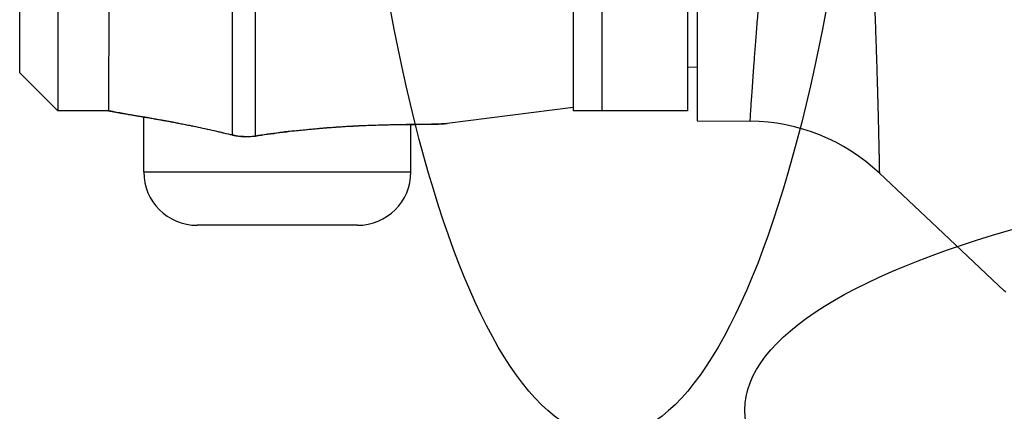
# Model space of a CAD drawing. Header units: millimetres. Extents: x 0 to 4378, y 0 to 2397.
# Tile 478 of 656: x 1410 to 1462, y 1814 to 1835. Entities that reach past the tile are written whole.
import ezdxf

# ---------------------------------------------------------------- set-up
doc = ezdxf.new("R2010")
doc.units = ezdxf.units.MM
doc.header["$LTSCALE"] = 0.2
doc.layers.add('13_After Rev.Num.', color=6, linetype='Continuous')

# ---------------------------------------------------------------- blocks, each defined once
blk = doc.blocks.new('Blk$A17R2-5W24F')
for p, q in [((-199.9, 1408.2), (-199.9, 1330.2)), ((-172.9, 1408.2), (-172.9, 1330.2)), ((-171.4, 1408.2), (-171.4, 1330.2)), ((-166.9, 1408.2), (-166.9, 1330.2)), ((-166.4, 1408.645), (-166.4, 1329.683)), ((-201.9, 1332.2), (-201.9, 1406.2)), ((-166.4, 1332.487), (-166.9, 1332.479)), ((-201.9, 1332.2), (-199.9, 1330.2)), ((-172.9, 1330.383), (-179.506, 1329.542)), ((-197.24, 1330.2), (-199.9, 1330.2)), ((-195.4, 1327), (-195.4, 1329.874)), ((-166.9, 1330.2), (-172.9, 1330.2)), ((-181.4, 1327), (-181.4, 1329.481)), ((-166.4, 1329.683), (-163.619, 1329.658)), ((-188.272, 1329.046), (-188.274, 1329.061)), ((-195.4, 1327), (-181.4, 1327)), ((-153.8, 1324.064), (-156.849, 1326.936)), ((-184.2, 1324.2), (-192.6, 1324.2)), ((-153.8, 1324.067), (-153.8, 1324.064)), ((-153.8, 1324.067), (-150.3, 1320.768))]:
    blk.add_line(p, q)
for centre, radius, start, end in [((-163.707, 1319.659), 10, 46.7002, 89.5), ((-192.6, 1327), 2.8, 180, 270), ((-184.2, 1327), 2.8, 270, 0)]:
    blk.add_arc(centre, radius, start, end)
for centre, major_axis, ratio, start_param, end_param in [((-196.965, 1331.169), (-0.218, -0.976), 0.94947, 6.224959, 6.283183), ((-190.495, 1329.889), (-0.241, -0.97), 0.226232, 6.115727, 6.283184), ((-189.693, 1329.853), (0.153, -0.988), 0.141972, 6.109132, 6.283185), ((-187.617, 1328.577), (5.119, 0.597), 0.108712, 1.54771, 1.686722), ((-150.306, 1320.762), (0.685, -0.645), 0.008693, 1.464682, 1.570872)]:
    blk.add_ellipse(centre, major_axis=major_axis, ratio=ratio, start_param=start_param, end_param=end_param)
for points, knots in [([(-152.255, 1410.19), (-152.255, 1410.19), (-152.168, 1410.102), (-151.823, 1409.757), (-151.566, 1409.501), (-151.007, 1408.942), (-150.749, 1408.683), (-150.073, 1408.008), (-149.632, 1407.567), (-148.859, 1406.793), (-148.562, 1406.497), (-146.042, 1403.977), (-143.013, 1400.948), (-138.409, 1396.344), (-137.449, 1395.384), (-135.963, 1393.898), (-135.449, 1393.384), (-133.813, 1391.748), (-132.672, 1390.607), (-130.919, 1388.854), (-130.319, 1388.254), (-128.4, 1386.335), (-127.067, 1385.002), (-125.371, 1383.307), (-125.025, 1382.96), (-124.319, 1382.254), (-123.961, 1381.896), (-123.24, 1381.175), (-122.878, 1380.813), (-121.659, 1379.594), (-120.799, 1378.734), (-119.043, 1376.979), (-118.147, 1376.082), (-116.937, 1374.873), (-116.626, 1374.561), (-115.729, 1373.664), (-115.143, 1373.079), (-114.064, 1372), (-113.573, 1371.509), (-112.988, 1370.924), (-112.895, 1370.83), (-112.724, 1370.66), (-112.649, 1370.585), (-112.483, 1370.418), (-112.394, 1370.33), (-112.252, 1370.188), (-112.201, 1370.137), (-112.096, 1370.032), (-112.046, 1369.982), (-111.864, 1369.8), (-111.742, 1369.678), (-111.442, 1369.378), (-111.319, 1369.255), (-111.087, 1369.023), (-110.943, 1368.878), (-110.612, 1368.548), (-110.476, 1368.411), (-110.274, 1368.21), (-110.224, 1368.16), (-110.135, 1368.071), (-110.027, 1367.963), (-109.746, 1367.682), (-109.592, 1367.527), (-109.306, 1367.242), (-109.186, 1367.123), (-108.984, 1366.92), (-108.907, 1366.843), (-108.705, 1366.641), (-108.583, 1366.519), (-106.77, 1364.706), (-105.092, 1363.027), (-102.635, 1360.571), (-101.854, 1359.79), (-100.327, 1358.263), (-99.581, 1357.517), (-98.479, 1356.415), (-98.12, 1356.057), (-97.062, 1354.998), (-96.364, 1354.3), (-94.346, 1352.283), (-93.037, 1350.973), (-90.563, 1348.5), (-89.391, 1347.327), (-88.113, 1346.049), (-87.978, 1345.915), (-87.71, 1345.647), (-87.577, 1345.514), (-87.313, 1345.249), (-87.188, 1345.125), (-85.952, 1343.889), (-84.779, 1342.715), (-83.493, 1341.43), (-83.274, 1341.211), (-82.957, 1340.893), (-82.857, 1340.794), (-82.593, 1340.53), (-82.428, 1340.364), (-82.144, 1340.081), (-82.026, 1339.963), (-81.803, 1339.74), (-81.698, 1339.635), (-81.441, 1339.377), (-81.287, 1339.224), (-80.936, 1338.873), (-80.739, 1338.675), (-80.353, 1338.289), (-80.164, 1338.101), (-79.814, 1337.751), (-79.653, 1337.59), (-79.347, 1337.284), (-79.202, 1337.139), (-78.87, 1336.807), (-78.685, 1336.621), (-78.187, 1336.124), (-77.877, 1335.813), (-77.289, 1335.226), (-77.013, 1334.949), (-76.223, 1334.16), (-75.726, 1333.663), (-74.837, 1332.774), (-74.44, 1332.377), (-73.733, 1331.67), (-73.419, 1331.355), (-72.86, 1330.797), (-72.612, 1330.549), (-72.173, 1330.11), (-71.979, 1329.916), (-71.636, 1329.573), (-71.485, 1329.422), (-70.842, 1328.779), (-70.458, 1328.395), (-70.166, 1328.103), (-70.136, 1328.073), (-70.008, 1327.945), (-69.933, 1327.87), (-69.858, 1327.795), (-69.84, 1327.777), (-69.815, 1327.751), (-69.809, 1327.746), (-69.809, 1327.746)], [-65.722169, -65.722169, -65.722169, -65.722169, -62.031487, -62.031487, -58.338756, -58.338756, -55.879853, -55.879853, -52.598147, -52.598147, -50.727335, -50.727335, -37.463141, -37.463141, -34.099083, -34.099083, -32.353511, -32.353511, -28.594411, -28.594411, -26.668972, -26.668972, -22.482567, -22.482567, -21.407846, -21.407846, -20.305538, -20.305538, -19.195523, -19.195523, -16.579733, -16.579733, -13.871633, -13.871633, -12.933021, -12.933021, -11.170861, -11.170861, -9.691103, -9.691103, -9.409822, -9.409822, -9.177731, -9.177731, -8.904003, -8.904003, -8.749378, -8.749378, -8.584793, -8.584793, -8.151236, -8.151236, -7.849406, -7.849406, -7.58232, -7.58232, -7.395073, -7.395073, -7.305232, -7.305232, -7.25344, -7.25344, -7.185996, -7.185996, -7.134968, -7.134968, -7.10336, -7.10336, -7.05618, -7.05618, -6.401955, -6.401955, -6.095755, -6.095755, -5.801185, -5.801185, -5.658718, -5.658718, -5.379628, -5.379628, -4.847074, -4.847074, -4.358082, -4.358082, -4.300239, -4.300239, -4.242832, -4.242832, -4.18603, -4.18603, -3.687784, -3.687784, -3.583851, -3.583851, -3.53625, -3.53625, -3.454867, -3.454867, -3.396463, -3.396463, -3.344487, -3.344487, -3.26809, -3.26809, -3.168336, -3.168336, -3.071553, -3.071553, -2.987712, -2.987712, -2.910471, -2.910471, -2.810406, -2.810406, -2.636803, -2.636803, -2.47522, -2.47522, -2.166968, -2.166968, -1.897063, -1.897063, -1.660768, -1.660768, -1.453936, -1.453936, -1.273271, -1.273271, -1.115084, -1.115084, -0.558531, -0.558531, -0.48901, -0.48901, -0.246248, -0.246248, -0.124709, -0.124709, 0, 0, 0, 0]), ([(-190.77, 1408.949), (-190.77, 1407.912), (-190.77, 1406.145), (-190.77, 1402.507), (-190.77, 1401.064), (-190.77, 1397.892), (-190.77, 1396.172), (-190.77, 1392.467), (-190.77, 1390.46), (-190.77, 1386.292), (-190.77, 1384.133), (-190.77, 1379.665), (-190.77, 1377.334), (-190.77, 1372.662), (-190.77, 1370.315), (-190.77, 1363.24), (-190.77, 1358.504), (-190.77, 1351.911), (-190.77, 1349.812), (-190.77, 1345.811), (-190.77, 1343.891), (-190.77, 1340.353), (-190.77, 1338.737), (-190.77, 1335.806), (-190.77, 1334.481), (-190.77, 1331.194), (-190.77, 1329.708), (-190.77, 1328.941)], [0.0000101, 0.0000101, 0.0000101, 0.0000101, 0.1205223, 0.1205223, 0.1837668, 0.1837668, 0.2470112, 0.2470112, 0.3102557, 0.3102557, 0.3735002, 0.3735002, 0.4367446, 0.4367446, 0.4999891, 0.4999891, 0.6264781, 0.6264781, 0.6897225, 0.6897225, 0.752967, 0.752967, 0.8162115, 0.8162115, 0.879456, 0.879456, 1, 1, 1, 1]), ([(-189.566, 1408.79), (-189.566, 1407.728), (-189.566, 1406.047), (-189.566, 1402.582), (-189.566, 1401.135), (-189.566, 1397.957), (-189.566, 1396.232), (-189.566, 1392.519), (-189.566, 1390.508), (-189.566, 1386.331), (-189.566, 1384.166), (-189.566, 1379.688), (-189.566, 1377.352), (-189.566, 1372.669), (-189.566, 1370.317), (-189.566, 1363.227), (-189.566, 1358.48), (-189.566, 1351.872), (-189.566, 1349.769), (-189.566, 1345.759), (-189.566, 1343.834), (-189.566, 1340.289), (-189.566, 1338.669), (-189.566, 1335.732), (-189.566, 1334.404), (-189.566, 1331.132), (-189.566, 1329.652), (-189.566, 1328.876)], [-0.9999997, -0.9999997, -0.9999997, -0.9999997, -0.8874103, -0.8874103, -0.8234994, -0.8234994, -0.7595886, -0.7595886, -0.6956777, -0.6956777, -0.6317668, -0.6317668, -0.5678559, -0.5678559, -0.503945, -0.503945, -0.3761233, -0.3761233, -0.3122124, -0.3122124, -0.2483015, -0.2483015, -0.1843906, -0.1843906, -0.1204797, -0.1204797, 0, 0, 0, 0]), ([(-197.241, 1408.2), (-197.241, 1408.2), (-197.24, 1408.115), (-197.23, 1407.805), (-197.225, 1407.607), (-197.221, 1406.824), (-197.235, 1406.057), (-197.244, 1404.045), (-197.218, 1402.802), (-197.211, 1400.772), (-197.212, 1400.169), (-197.223, 1398.127), (-197.244, 1396.57), (-197.237, 1393.846), (-197.228, 1392.763), (-197.204, 1388.308), (-197.241, 1384.635), (-197.239, 1380.151), (-197.239, 1379.546), (-197.239, 1377.731), (-197.24, 1376.51), (-197.24, 1374.17), (-197.24, 1373.054), (-197.24, 1371.619), (-197.24, 1371.305), (-197.241, 1370.592), (-197.241, 1370.193), (-197.242, 1366.987), (-197.226, 1364.183), (-197.223, 1358.975), (-197.237, 1356.575), (-197.242, 1352.19), (-197.221, 1350.203), (-197.212, 1347.369), (-197.212, 1346.453), (-197.221, 1343.832), (-197.242, 1342.214), (-197.239, 1339.953), (-197.233, 1339.217), (-197.205, 1335.851), (-197.241, 1333.767), (-197.239, 1332.006), (-197.239, 1331.701), (-197.239, 1331.052), (-197.239, 1330.755), (-197.241, 1330.45), (-197.242, 1330.371), (-197.242, 1330.258), (-197.241, 1330.223), (-197.24, 1330.208)], [-12.175401, -12.175401, -12.175401, -12.175401, -11.730734, -11.730734, -11.361808, -11.361808, -10.602116, -10.602116, -9.828923, -9.828923, -9.52606, -9.52606, -8.853377, -8.853377, -8.441314, -8.441314, -7.222484, -7.222484, -7.034016, -7.034016, -6.660525, -6.660525, -6.323716, -6.323716, -6.229416, -6.229416, -6.109948, -6.109948, -5.270194, -5.270194, -4.520306, -4.520306, -3.848466, -3.848466, -3.513318, -3.513318, -2.859642, -2.859642, -2.52028, -2.52028, -1.223581, -1.223581, -0.906786, -0.906786, -0.444209, -0.444209, -0.220273, -0.220273, -0.000063, -0.000063, -0.000063, -0.000063]), ([(-152.446, 1408.4), (-152.446, 1408.4), (-152.446, 1408.4), (-151.668, 1407.623), (-151.215, 1407.169), (-150.465, 1406.42), (-150.289, 1406.243), (-148.611, 1404.565), (-146.516, 1402.47), (-143.379, 1399.333), (-142.656, 1398.611), (-140.145, 1396.099), (-138.245, 1394.199), (-135.21, 1391.164), (-134.121, 1390.075), (-130.426, 1386.38), (-127.733, 1383.688), (-123.502, 1379.456), (-121.999, 1377.953), (-118.861, 1374.815), (-117.224, 1373.179), (-115.181, 1371.135), (-114.782, 1370.737), (-114.185, 1370.14), (-113.987, 1369.942), (-113.69, 1369.644), (-113.586, 1369.541), (-113.299, 1369.254), (-113.125, 1369.08), (-112.858, 1368.813), (-112.766, 1368.721), (-112.503, 1368.458), (-112.333, 1368.287), (-110.118, 1366.073), (-108.338, 1364.293), (-104.404, 1360.36), (-102.826, 1358.782), (-100.539, 1356.495), (-99.819, 1355.775), (-96.353, 1352.309), (-93.649, 1349.604), (-90.494, 1346.45), (-89.943, 1345.899), (-88.346, 1344.302), (-87.313, 1343.269), (-85.371, 1341.326), (-84.457, 1340.412), (-82.746, 1338.702), (-81.945, 1337.901), (-80.483, 1336.439), (-79.814, 1335.77), (-78.609, 1334.565), (-78.067, 1334.023), (-76.642, 1332.598), (-75.808, 1331.763), (-74.511, 1330.467), (-74.008, 1329.964), (-73.236, 1329.192), (-72.941, 1328.896), (-72.298, 1328.253), (-72.001, 1327.957), (-71.702, 1327.658), (-71.626, 1327.582), (-71.551, 1327.506), (-71.532, 1327.487), (-71.506, 1327.462), (-71.5, 1327.456), (-71.5, 1327.456)], [-18.405376, -18.405376, -18.405376, -18.405376, -17.174018, -17.174018, -16.364664, -16.364664, -16.133716, -16.133716, -14.283941, -14.283941, -13.757986, -13.757986, -12.511155, -12.511155, -11.8371, -11.8371, -10.260637, -10.260637, -9.40491, -9.40491, -8.48439, -8.48439, -8.259902, -8.259902, -8.1488, -8.1488, -8.092873, -8.092873, -8.006359, -8.006359, -7.960882, -7.960882, -7.87659, -7.87659, -6.866375, -6.866375, -6.187342, -6.187342, -5.873647, -5.873647, -4.670335, -4.670335, -4.41319, -4.41319, -3.917697, -3.917697, -3.458578, -3.458578, -3.03293, -3.03293, -2.653825, -2.653825, -2.321682, -2.321682, -1.740389, -1.740389, -1.304988, -1.304988, -0.979062, -0.979062, -0.489003, -0.489003, -0.244295, -0.244295, -0.122108, -0.122108, 0, 0, 0, 0]), ([(-163.619, 1329.658), (-163.619, 1329.658), (-163.619, 1329.672), (-163.615, 1329.726), (-163.613, 1329.767), (-163.606, 1329.874), (-163.602, 1329.941), (-163.592, 1330.101), (-163.586, 1330.194), (-163.577, 1330.322), (-163.576, 1330.346), (-163.571, 1330.418), (-163.568, 1330.469), (-163.556, 1330.644), (-163.547, 1330.778), (-163.527, 1331.068), (-163.517, 1331.224), (-163.493, 1331.564), (-163.48, 1331.75), (-163.455, 1332.103), (-163.443, 1332.267), (-163.43, 1332.444), (-163.429, 1332.451), (-163.428, 1332.464), (-163.428, 1332.47), (-163.409, 1332.723), (-163.39, 1332.983), (-163.348, 1333.533), (-163.325, 1333.825), (-163.277, 1334.441), (-163.251, 1334.768), (-163.203, 1335.366), (-163.181, 1335.633), (-163.156, 1335.928), (-163.155, 1335.948), (-163.124, 1336.326), (-163.092, 1336.697), (-163.031, 1337.422), (-163, 1337.773), (-162.936, 1338.515), (-162.901, 1338.906), (-162.847, 1339.508), (-162.829, 1339.71), (-162.8, 1340.029), (-162.79, 1340.142), (-162.771, 1340.35), (-162.762, 1340.443), (-162.706, 1341.052), (-162.656, 1341.585), (-162.552, 1342.682), (-162.498, 1343.246), (-162.385, 1344.399), (-162.327, 1344.989), (-162.248, 1345.77), (-162.23, 1345.948), (-162.21, 1346.15), (-162.208, 1346.174), (-162.143, 1346.809), (-162.079, 1347.436), (-161.971, 1348.478), (-161.928, 1348.884), (-161.827, 1349.843), (-161.768, 1350.399), (-161.677, 1351.247), (-161.646, 1351.532), (-161.599, 1351.962), (-161.584, 1352.106), (-161.56, 1352.323), (-161.546, 1352.449), (-161.532, 1352.576), (-161.524, 1352.649), (-161.522, 1352.668), (-161.468, 1353.162), (-161.414, 1353.649), (-161.304, 1354.634), (-161.248, 1355.133), (-161.174, 1355.789), (-161.157, 1355.939), (-161.083, 1356.595), (-161.024, 1357.11), (-160.954, 1357.721), (-160.944, 1357.809), (-160.899, 1358.203), (-160.863, 1358.513), (-160.809, 1358.982), (-160.791, 1359.139), (-160.763, 1359.375), (-160.754, 1359.454), (-160.74, 1359.573), (-160.731, 1359.65), (-160.722, 1359.727), (-160.718, 1359.767), (-160.718, 1359.767), (-160.699, 1359.932), (-160.681, 1360.082), (-160.648, 1360.363), (-160.633, 1360.494), (-160.616, 1360.639), (-160.613, 1360.663), (-160.597, 1360.803), (-160.584, 1360.909), (-160.572, 1361.01), (-160.571, 1361.017), (-160.565, 1361.066), (-160.561, 1361.108), (-160.55, 1361.192), (-160.545, 1361.235), (-160.535, 1361.32), (-160.53, 1361.362), (-160.52, 1361.443), (-160.516, 1361.48), (-160.511, 1361.517), (-160.51, 1361.521), (-160.508, 1361.542), (-160.506, 1361.557), (-160.503, 1361.578), (-160.502, 1361.585), (-160.501, 1361.594), (-160.501, 1361.597), (-160.5, 1361.601), (-160.5, 1361.602), (-160.5, 1361.604), (-160.5, 1361.604), (-160.499, 1361.605), (-160.499, 1361.606), (-160.489, 1361.684), (-160.476, 1361.77), (-160.448, 1361.951), (-160.433, 1362.043), (-160.406, 1362.208), (-160.394, 1362.278), (-160.368, 1362.433), (-160.353, 1362.519), (-160.323, 1362.69), (-160.308, 1362.773), (-160.278, 1362.939), (-160.263, 1363.022), (-160.245, 1363.121), (-160.242, 1363.134), (-160.231, 1363.198), (-160.222, 1363.249), (-160.207, 1363.327), (-160.202, 1363.353), (-160.195, 1363.393), (-160.193, 1363.406), (-160.188, 1363.433), (-160.185, 1363.448), (-160.161, 1363.577), (-160.14, 1363.691), (-160.099, 1363.914), (-160.079, 1364.024), (-160.041, 1364.242), (-160.022, 1364.35), (-160.001, 1364.475), (-159.997, 1364.497), (-159.975, 1364.629), (-159.958, 1364.734), (-159.925, 1364.946), (-159.909, 1365.051), (-159.886, 1365.206), (-159.878, 1365.262), (-159.87, 1365.318), (-159.87, 1365.32), (-159.842, 1365.526), (-159.817, 1365.723), (-159.774, 1366.115), (-159.756, 1366.31), (-159.726, 1366.698), (-159.714, 1366.891), (-159.704, 1367.121), (-159.702, 1367.16), (-159.701, 1367.2)], [0, 0, 0, 0, 0.028234, 0.028234, 0.056819, 0.056819, 0.085617, 0.085617, 0.114723, 0.114723, 0.121112, 0.121112, 0.133906, 0.133906, 0.163346, 0.163346, 0.192685, 0.192685, 0.223434, 0.223434, 0.248047, 0.248047, 0.249023, 0.249023, 0.25, 0.25, 0.28204, 0.28204, 0.314528, 0.314528, 0.347767, 0.347767, 0.373166, 0.373166, 0.375, 0.375, 0.408009, 0.408009, 0.4375, 0.4375, 0.46875, 0.46875, 0.484375, 0.484375, 0.493022, 0.493022, 0.5, 0.5, 0.538244, 0.538244, 0.576293, 0.576293, 0.614004, 0.614004, 0.625, 0.625, 0.626439, 0.626439, 0.663999, 0.663999, 0.6875, 0.6875, 0.71875, 0.71875, 0.734375, 0.734375, 0.742187, 0.742187, 0.746094, 0.749023, 0.749023, 0.75, 0.75, 0.777439, 0.777439, 0.804554, 0.804554, 0.8125, 0.8125, 0.839283, 0.839283, 0.84375, 0.84375, 0.859375, 0.859375, 0.867187, 0.867187, 0.871094, 0.871094, 0.873047, 0.874878, 0.874878, 0.875, 0.875, 0.879762, 0.879762, 0.884532, 0.884532, 0.885526, 0.885526, 0.8903, 0.8903, 0.890625, 0.890625, 0.892844, 0.892844, 0.895438, 0.895438, 0.898437, 0.898437, 0.901916, 0.901916, 0.902344, 0.902344, 0.904297, 0.904297, 0.905273, 0.905273, 0.905762, 0.905762, 0.906006, 0.906006, 0.906128, 0.906128, 0.90625, 0.90625, 0.912629, 0.912629, 0.918178, 0.918178, 0.921875, 0.921875, 0.926033, 0.926033, 0.929687, 0.929687, 0.933063, 0.933063, 0.933594, 0.933594, 0.935547, 0.935547, 0.936523, 0.936523, 0.937012, 0.937012, 0.9375, 0.9375, 0.942143, 0.942143, 0.946949, 0.946949, 0.952035, 0.952035, 0.953125, 0.953125, 0.958683, 0.958683, 0.964876, 0.964876, 0.968506, 0.968506, 0.96875, 0.96875, 0.978272, 0.978272, 0.987962, 0.987962, 0.997909, 0.997909, 1, 1, 1, 1]), ([(-159.701, 1367.2), (-159.695, 1367.057), (-159.688, 1366.91), (-159.67, 1366.617), (-159.659, 1366.471), (-159.634, 1366.174), (-159.619, 1366.023), (-159.587, 1365.716), (-159.569, 1365.56), (-159.547, 1365.376), (-159.544, 1365.35), (-159.54, 1365.318), (-159.539, 1365.311), (-159.526, 1365.21), (-159.512, 1365.105), (-159.484, 1364.893), (-159.469, 1364.786), (-159.443, 1364.605), (-159.432, 1364.533), (-159.406, 1364.351), (-159.388, 1364.237), (-159.353, 1364.005), (-159.335, 1363.887), (-159.297, 1363.646), (-159.278, 1363.523), (-159.257, 1363.39), (-159.256, 1363.385), (-159.24, 1363.281), (-159.225, 1363.188), (-159.196, 1363.002), (-159.182, 1362.909), (-159.154, 1362.727), (-159.141, 1362.638), (-159.114, 1362.459), (-159.101, 1362.371), (-159.084, 1362.251), (-159.079, 1362.217), (-159.058, 1362.07), (-159.044, 1361.967), (-159.025, 1361.833), (-159.02, 1361.794), (-159.007, 1361.696), (-159, 1361.639), (-158.99, 1361.561), (-158.987, 1361.536), (-158.982, 1361.5), (-158.981, 1361.489), (-158.979, 1361.472), (-158.978, 1361.464), (-158.977, 1361.455), (-158.976, 1361.45), (-158.976, 1361.445), (-158.975, 1361.435), (-158.973, 1361.418), (-158.968, 1361.371), (-158.964, 1361.339), (-158.957, 1361.267), (-158.953, 1361.229), (-158.947, 1361.178), (-158.947, 1361.171), (-158.942, 1361.126), (-158.938, 1361.084), (-158.931, 1361.017), (-158.928, 1360.994), (-158.923, 1360.94), (-158.92, 1360.91), (-158.911, 1360.822), (-158.905, 1360.763), (-158.895, 1360.667), (-158.892, 1360.634), (-158.887, 1360.584), (-158.885, 1360.567), (-158.882, 1360.541), (-158.881, 1360.527), (-158.88, 1360.514), (-158.879, 1360.505), (-158.878, 1360.499), (-158.862, 1360.337), (-158.846, 1360.179), (-158.819, 1359.904), (-158.807, 1359.786), (-158.791, 1359.63), (-158.788, 1359.592), (-158.718, 1358.889), (-158.654, 1358.232), (-158.534, 1356.975), (-158.478, 1356.373), (-158.366, 1355.152), (-158.31, 1354.534), (-158.206, 1353.342), (-158.157, 1352.767), (-158.109, 1352.191), (-158.108, 1352.183), (-158.067, 1351.688), (-158.028, 1351.214), (-157.952, 1350.25), (-157.914, 1349.762), (-157.842, 1348.818), (-157.808, 1348.361), (-157.743, 1347.451), (-157.711, 1347), (-157.651, 1346.117), (-157.622, 1345.686), (-157.584, 1345.109), (-157.575, 1344.954), (-157.54, 1344.405), (-157.516, 1344.018), (-157.47, 1343.257), (-157.448, 1342.882), (-157.403, 1342.091), (-157.38, 1341.679), (-157.337, 1340.881), (-157.317, 1340.496), (-157.28, 1339.779), (-157.264, 1339.445), (-157.248, 1339.114), (-157.248, 1339.109), (-157.227, 1338.68), (-157.208, 1338.268), (-157.172, 1337.457), (-157.154, 1337.058), (-157.134, 1336.569), (-157.13, 1336.468), (-157.11, 1335.977), (-157.095, 1335.598), (-157.066, 1334.839), (-157.052, 1334.461), (-157.038, 1334.077), (-157.038, 1334.057), (-157.036, 1334.013), (-157.035, 1333.989), (-157.027, 1333.739), (-157.019, 1333.513), (-157.007, 1333.159), (-157.003, 1333.03), (-156.991, 1332.67), (-156.984, 1332.44), (-156.974, 1332.108), (-156.971, 1332.004), (-156.967, 1331.891), (-156.967, 1331.881), (-156.967, 1331.871), (-156.966, 1331.869), (-156.965, 1331.815), (-156.963, 1331.758), (-156.96, 1331.634), (-156.958, 1331.568), (-156.953, 1331.427), (-156.951, 1331.352), (-156.948, 1331.227), (-156.946, 1331.179), (-156.943, 1331.048), (-156.94, 1330.963), (-156.935, 1330.786), (-156.933, 1330.694), (-156.928, 1330.507), (-156.925, 1330.412), (-156.921, 1330.255), (-156.92, 1330.195), (-156.918, 1330.129), (-156.918, 1330.122), (-156.915, 1330.013), (-156.913, 1329.914), (-156.908, 1329.728), (-156.906, 1329.641), (-156.902, 1329.475), (-156.9, 1329.397), (-156.898, 1329.308), (-156.898, 1329.293), (-156.895, 1329.205), (-156.894, 1329.138), (-156.892, 1329.04), (-156.891, 1329.007), (-156.889, 1328.93), (-156.888, 1328.888), (-156.887, 1328.828), (-156.886, 1328.809), (-156.885, 1328.781), (-156.885, 1328.772), (-156.885, 1328.758), (-156.885, 1328.754), (-156.885, 1328.746), (-156.885, 1328.743), (-156.885, 1328.738), (-156.885, 1328.738), (-156.882, 1328.636), (-156.88, 1328.543), (-156.876, 1328.368), (-156.875, 1328.285), (-156.873, 1328.191), (-156.872, 1328.174), (-156.871, 1328.08), (-156.869, 1328.009), (-156.868, 1327.939), (-156.867, 1327.935), (-156.867, 1327.896), (-156.866, 1327.862), (-156.865, 1327.815), (-156.865, 1327.799), (-156.864, 1327.776), (-156.864, 1327.769), (-156.864, 1327.758), (-156.864, 1327.751), (-156.864, 1327.745), (-156.864, 1327.741), (-156.864, 1327.74), (-156.862, 1327.661), (-156.861, 1327.59), (-156.858, 1327.467), (-156.857, 1327.414), (-156.855, 1327.315), (-156.855, 1327.269), (-156.853, 1327.207), (-156.853, 1327.187), (-156.852, 1327.155), (-156.852, 1327.142), (-156.852, 1327.125), (-156.852, 1327.12), (-156.851, 1327.061), (-156.85, 1327.02), (-156.849, 1326.961), (-156.849, 1326.944), (-156.849, 1326.937), (-156.849, 1326.936), (-156.849, 1326.936)], [0, 0, 0, 0, 0.0077515, 0.0077515, 0.0151382, 0.0151382, 0.0224914, 0.0224914, 0.0298103, 0.0298103, 0.0310059, 0.0310059, 0.03125, 0.03125, 0.0375583, 0.0375583, 0.0433115, 0.0433115, 0.046875, 0.046875, 0.0521801, 0.0521801, 0.0572633, 0.0572633, 0.0622559, 0.0622559, 0.0625, 0.0625, 0.0656616, 0.0656616, 0.0690422, 0.0690422, 0.0725887, 0.0725887, 0.0764779, 0.0764779, 0.078125, 0.078125, 0.0835819, 0.0835819, 0.0859375, 0.0859375, 0.0898438, 0.0898438, 0.0917969, 0.0917969, 0.0927734, 0.0927734, 0.0932617, 0.0935059, 0.0935059, 0.09375, 0.09375, 0.0963252, 0.0963252, 0.0989531, 0.0989531, 0.1012001, 0.1012001, 0.1015625, 0.1015625, 0.1034275, 0.1034275, 0.1043487, 0.1043487, 0.1054688, 0.1054688, 0.1074219, 0.1074219, 0.1083984, 0.1083984, 0.1088867, 0.1088867, 0.1091309, 0.1092529, 0.1092529, 0.109375, 0.109375, 0.1171875, 0.1171875, 0.1230469, 0.1230469, 0.125, 0.125, 0.1573058, 0.1573058, 0.1875, 0.1875, 0.2192442, 0.2192442, 0.2495117, 0.2495117, 0.25, 0.25, 0.2720212, 0.2720212, 0.2955584, 0.2955584, 0.3185888, 0.3185888, 0.3423793, 0.3423793, 0.3661699, 0.3661699, 0.375, 0.375, 0.3978045, 0.3978045, 0.4210108, 0.4210108, 0.4480318, 0.4480318, 0.4748323, 0.4748323, 0.4995117, 0.4995117, 0.5, 0.5, 0.5273194, 0.5273194, 0.5552061, 0.5552061, 0.5625, 0.5625, 0.5910429, 0.5910429, 0.6213763, 0.6213763, 0.6230469, 0.6230469, 0.625, 0.625, 0.6448386, 0.6448386, 0.65625, 0.65625, 0.6769332, 0.6769332, 0.6865234, 0.6865234, 0.6873779, 0.6873779, 0.6875, 0.6875, 0.6962086, 0.6962086, 0.7049064, 0.7049064, 0.7135719, 0.7135719, 0.71875, 0.71875, 0.7272972, 0.7272972, 0.7358977, 0.7358977, 0.7443463, 0.7443463, 0.7495117, 0.7495117, 0.75, 0.75, 0.7596072, 0.7596072, 0.7693096, 0.7693096, 0.7791354, 0.7791354, 0.78125, 0.78125, 0.791267, 0.791267, 0.796875, 0.796875, 0.8046875, 0.8046875, 0.8085938, 0.8085938, 0.8105469, 0.8105469, 0.8115234, 0.8115234, 0.8122559, 0.8122559, 0.8125, 0.8125, 0.8264006, 0.8264006, 0.8405567, 0.8405567, 0.84375, 0.84375, 0.8583824, 0.8583824, 0.859375, 0.859375, 0.8671875, 0.8671875, 0.8710938, 0.8710938, 0.8730469, 0.8730469, 0.8740234, 0.8747559, 0.8747559, 0.875, 0.875, 0.8914391, 0.8914391, 0.90625, 0.90625, 0.921875, 0.921875, 0.9301049, 0.9301049, 0.9361592, 0.9361592, 0.9385903, 0.9385903, 0.9658247, 0.9658247, 0.9934929, 0.9934929, 0.9999925, 0.9999925, 0.9999925, 0.9999925]), ([(-197.24, 1330.208), (-197.195, 1330.198), (-197.145, 1330.187), (-197.037, 1330.166), (-196.98, 1330.155), (-196.855, 1330.131), (-196.789, 1330.119), (-196.648, 1330.094), (-196.573, 1330.081), (-196.417, 1330.054), (-196.336, 1330.04), (-196.25, 1330.026), (-196.186, 1330.015), (-196.122, 1330.004), (-195.996, 1329.983), (-195.932, 1329.973), (-195.806, 1329.951), (-195.743, 1329.941), (-195.62, 1329.92), (-195.559, 1329.91), (-195.442, 1329.89), (-195.385, 1329.88), (-195.275, 1329.862), (-195.223, 1329.853), (-195.124, 1329.836), (-195.077, 1329.828), (-194.99, 1329.813), (-194.95, 1329.806), (-194.876, 1329.793), (-194.842, 1329.787), (-194.798, 1329.779), (-194.784, 1329.777), (-194.772, 1329.775), (-194.765, 1329.774), (-194.759, 1329.773), (-194.722, 1329.766), (-194.687, 1329.76), (-194.61, 1329.747), (-194.567, 1329.739), (-194.473, 1329.722), (-194.422, 1329.713), (-194.311, 1329.693), (-194.252, 1329.682), (-194.124, 1329.659), (-194.056, 1329.646), (-193.912, 1329.62), (-193.837, 1329.605), (-193.678, 1329.575), (-193.595, 1329.559), (-193.417, 1329.525), (-193.323, 1329.506), (-193.131, 1329.468), (-193.033, 1329.448), (-192.924, 1329.426), (-192.917, 1329.425), (-192.91, 1329.423), (-192.752, 1329.391), (-192.593, 1329.358), (-192.273, 1329.29), (-192.112, 1329.254), (-191.788, 1329.182), (-191.625, 1329.145), (-191.299, 1329.069), (-191.136, 1329.031), (-190.905, 1328.974), (-190.837, 1328.958), (-190.77, 1328.941)], [-1, -1, -1, -1, -0.9477208, -0.9477208, -0.896796, -0.896796, -0.8465699, -0.8465699, -0.7974498, -0.7974498, -0.75, -0.75, -0.75, -0.7256269, -0.7256269, -0.7006198, -0.7006198, -0.6747046, -0.6747046, -0.6483104, -0.6483104, -0.6215374, -0.6215374, -0.5945057, -0.5945057, -0.5673084, -0.5673084, -0.5401109, -0.5401109, -0.5129898, -0.5129898, -0.5, -0.5, -0.5, -0.494157, -0.494157, -0.4664225, -0.4664225, -0.4386156, -0.4386156, -0.4108595, -0.4108595, -0.3832632, -0.3832632, -0.3559543, -0.3559543, -0.3293401, -0.3293401, -0.3031967, -0.3031967, -0.2765983, -0.2765983, -0.2516983, -0.2516983, -0.25, -0.25, -0.25, -0.1946468, -0.1946468, -0.1384815, -0.1384815, -0.0817802, -0.0817802, -0.0241936, -0.0241936, -0.0000024, -0.0000024, -0.0000024, -0.0000024]), ([(-197.24, 1330.2), (-197.24, 1330.2), (-197.24, 1330.201), (-197.24, 1330.202), (-197.24, 1330.203), (-197.24, 1330.205), (-197.24, 1330.208)], [0, 0, 0, 0, 0.03889851, 0.03889851, 0.03889851, 0.07654179, 0.07654179, 0.07654179, 0.07654179]), ([(-190.736, 1328.918), (-191.625, 1329.139), (-192.497, 1329.329), (-194.101, 1329.65), (-194.846, 1329.78), (-196.081, 1329.99), (-196.585, 1330.072), (-197.044, 1330.163), (-197.115, 1330.178), (-197.184, 1330.193)], [0, 0, 0, 0, 0.2824168, 0.2824168, 0.5741858, 0.5741858, 0.8654998, 0.8654998, 0.9233837, 0.9233837, 0.9233837, 0.9233837]), ([(-179.623, 1329.529), (-179.844, 1329.508), (-180.106, 1329.499), (-180.765, 1329.487), (-181.167, 1329.484), (-182.327, 1329.469), (-183.183, 1329.453), (-184.971, 1329.369), (-185.912, 1329.303), (-187.33, 1329.16), (-187.802, 1329.106), (-188.272, 1329.046)], [0.03264, 0.03264, 0.03264, 0.03264, 0.234474, 0.234474, 0.444592, 0.444592, 0.764312, 0.764312, 1.055317, 1.055317, 1.197418, 1.197418, 1.197418, 1.197418]), ([(-187.564, 1329.147), (-187.455, 1329.16), (-187.341, 1329.172), (-187.11, 1329.197), (-186.992, 1329.209), (-186.83, 1329.225), (-186.789, 1329.229), (-186.747, 1329.233), (-186.649, 1329.243), (-186.556, 1329.252), (-186.377, 1329.268), (-186.292, 1329.276), (-186.182, 1329.285), (-186.154, 1329.288), (-186.126, 1329.291)], [-0.97274889, -0.97274889, -0.97274889, -0.97274889, -0.96131645, -0.96131645, -0.95018524, -0.95018524, -0.94642857, -0.94642857, -0.94642857, -0.93994907, -0.93994907, -0.93335316, -0.93335316, -0.93096925, -0.93096925, -0.93096925, -0.93096925]), ([(-186.126, 1329.291), (-186.048, 1329.297), (-185.975, 1329.303), (-185.907, 1329.309), (-185.839, 1329.314), (-185.775, 1329.319), (-185.717, 1329.324), (-185.658, 1329.328), (-185.604, 1329.332), (-185.556, 1329.336), (-185.507, 1329.339), (-185.463, 1329.343), (-185.424, 1329.345), (-185.385, 1329.348), (-185.351, 1329.351), (-185.322, 1329.353), (-185.312, 1329.353), (-185.303, 1329.354), (-185.292, 1329.355), (-185.282, 1329.355), (-185.271, 1329.356), (-185.256, 1329.357), (-185.213, 1329.36), (-185.163, 1329.363), (-185.115, 1329.367), (-185.07, 1329.369), (-185.025, 1329.372), (-184.979, 1329.375), (-184.96, 1329.376), (-184.941, 1329.378), (-184.922, 1329.379), (-184.894, 1329.38), (-184.867, 1329.382), (-184.84, 1329.384), (-184.706, 1329.392), (-184.575, 1329.399), (-184.448, 1329.406), (-184.441, 1329.406), (-184.433, 1329.407), (-184.426, 1329.407), (-184.288, 1329.414), (-184.155, 1329.421), (-184.026, 1329.427), (-183.992, 1329.428), (-183.958, 1329.43), (-183.924, 1329.431), (-183.909, 1329.432), (-183.895, 1329.433), (-183.88, 1329.433), (-183.731, 1329.44), (-183.585, 1329.445), (-183.44, 1329.451), (-183.296, 1329.456), (-183.154, 1329.46), (-183.014, 1329.464), (-182.97, 1329.465), (-182.926, 1329.467), (-182.882, 1329.468), (-182.844, 1329.469), (-182.807, 1329.47), (-182.77, 1329.471), (-182.74, 1329.471), (-182.71, 1329.472), (-182.682, 1329.473), (-182.664, 1329.473), (-182.647, 1329.474), (-182.631, 1329.474), (-182.588, 1329.475), (-182.547, 1329.476), (-182.507, 1329.477), (-182.475, 1329.477), (-182.444, 1329.478), (-182.412, 1329.479), (-182.385, 1329.479), (-182.359, 1329.48), (-182.332, 1329.48), (-182.237, 1329.482), (-182.141, 1329.483), (-182.045, 1329.485), (-182.001, 1329.485), (-181.957, 1329.486), (-181.913, 1329.487), (-181.819, 1329.488), (-181.726, 1329.489), (-181.632, 1329.49), (-181.542, 1329.491), (-181.451, 1329.491), (-181.362, 1329.492), (-181.274, 1329.493), (-181.186, 1329.493), (-181.1, 1329.494), (-181.016, 1329.495), (-180.933, 1329.495), (-180.851, 1329.496), (-180.821, 1329.496), (-180.791, 1329.496), (-180.761, 1329.496), (-180.746, 1329.497), (-180.73, 1329.497), (-180.714, 1329.497), (-180.686, 1329.497), (-180.658, 1329.497), (-180.629, 1329.498), (-180.607, 1329.498), (-180.584, 1329.498), (-180.562, 1329.498), (-180.55, 1329.498), (-180.538, 1329.499), (-180.526, 1329.499), (-180.511, 1329.499), (-180.495, 1329.499), (-180.48, 1329.499), (-180.432, 1329.5), (-180.387, 1329.501), (-180.345, 1329.501), (-180.303, 1329.502), (-180.264, 1329.503), (-180.228, 1329.503), (-180.191, 1329.504), (-180.157, 1329.505), (-180.127, 1329.506), (-180.096, 1329.506), (-180.068, 1329.507), (-180.043, 1329.508), (-180.018, 1329.509), (-179.995, 1329.509), (-179.975, 1329.51), (-179.972, 1329.51), (-179.97, 1329.51), (-179.967, 1329.51), (-179.962, 1329.51), (-179.957, 1329.511), (-179.952, 1329.511), (-179.932, 1329.512), (-179.91, 1329.512), (-179.887, 1329.513), (-179.864, 1329.514), (-179.84, 1329.515), (-179.815, 1329.517), (-179.79, 1329.518), (-179.764, 1329.519), (-179.738, 1329.521), (-179.712, 1329.523), (-179.686, 1329.524), (-179.66, 1329.526), (-179.632, 1329.528), (-179.605, 1329.531), (-179.578, 1329.533), (-179.557, 1329.535), (-179.537, 1329.538), (-179.517, 1329.54)], [-0.9309681, -0.9309681, -0.9309681, -0.9309681, -0.9242697, -0.9242697, -0.9242697, -0.9175322, -0.9175322, -0.9175322, -0.9107699, -0.9107699, -0.9107699, -0.9040059, -0.9040059, -0.9040059, -0.8972488, -0.8972488, -0.8972488, -0.895053, -0.895053, -0.895053, -0.8931086, -0.8931086, -0.8931086, -0.8875538, -0.8875538, -0.8875538, -0.8824534, -0.8824534, -0.8824534, -0.8803399, -0.8803399, -0.8803399, -0.8773372, -0.8773372, -0.8773372, -0.8624001, -0.8624001, -0.8624001, -0.8615333, -0.8615333, -0.8615333, -0.8453591, -0.8453591, -0.8453591, -0.8411004, -0.8411004, -0.8411004, -0.8392857, -0.8392857, -0.8392857, -0.8211679, -0.8211679, -0.8211679, -0.80305, -0.80305, -0.80305, -0.7972826, -0.7972826, -0.7972826, -0.7923055, -0.7923055, -0.7923055, -0.7882173, -0.7882173, -0.7882173, -0.7857143, -0.7857143, -0.7857143, -0.7793629, -0.7793629, -0.7793629, -0.7743606, -0.7743606, -0.7743606, -0.7700795, -0.7700795, -0.7700795, -0.7548502, -0.7548502, -0.7548502, -0.7478541, -0.7478541, -0.7478541, -0.7330133, -0.7330133, -0.7330133, -0.7186874, -0.7186874, -0.7186874, -0.7046172, -0.7046172, -0.7046172, -0.6909204, -0.6909204, -0.6909204, -0.685881, -0.685881, -0.685881, -0.6832489, -0.6832489, -0.6832489, -0.6785714, -0.6785714, -0.6785714, -0.6749918, -0.6749918, -0.6749918, -0.6730869, -0.6730869, -0.6730869, -0.67056, -0.67056, -0.67056, -0.6623671, -0.6623671, -0.6623671, -0.6540139, -0.6540139, -0.6540139, -0.6454881, -0.6454881, -0.6454881, -0.6368996, -0.6368996, -0.6368996, -0.6282709, -0.6282709, -0.6282709, -0.6271781, -0.6271781, -0.6271781, -0.625, -0.625, -0.625, -0.6159873, -0.6159873, -0.6159873, -0.6070153, -0.6070153, -0.6070153, -0.5981186, -0.5981186, -0.5981186, -0.5894199, -0.5894199, -0.5894199, -0.5804242, -0.5804242, -0.5804242, -0.5735001, -0.5735001, -0.5735001, -0.5735001]), ([(-179.517, 1329.54), (-179.513, 1329.541), (-179.509, 1329.541), (-179.505, 1329.542), (-179.505, 1329.542), (-179.505, 1329.542), (-179.505, 1329.542)], [-0.573500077, -0.573500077, -0.573500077, -0.573500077, -0.572105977, -0.572105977, -0.572105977, -0.572068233, -0.572068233, -0.572068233, -0.572068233]), ([(-189.54, 1328.865), (-189.874, 1328.814), (-190.22, 1328.817), (-190.613, 1328.889), (-190.675, 1328.903), (-190.736, 1328.918)], [0, 0, 0, 0, 0.1018337, 0.1018337, 0.121084, 0.121084, 0.121084, 0.121084])]:
    blk.add_open_spline(points, degree=3, knots=knots)
for points in [[(-197.184, 1330.193), (-197.193, 1330.195), (-197.211, 1330.198), (-197.24, 1330.2)], [(-189.566, 1328.876), (-189.974, 1328.817), (-190.379, 1328.84), (-190.77, 1328.941)], [(-188.274, 1329.061), (-188.707, 1329.005), (-189.138, 1328.943), (-189.566, 1328.876)], [(-188.272, 1329.046), (-188.696, 1328.991), (-189.121, 1328.93), (-189.54, 1328.865)], [(-156.849, 1326.936), (-156.849, 1326.936), (-156.849, 1326.936), (-156.849, 1326.936)]]:
    blk.add_open_spline(points, degree=3)
blk = doc.blocks.new('A$C19ebd0c3_1234')
blk.add_ellipse((0, 0), major_axis=(53.194, 0), ratio=0.263273)

msp = doc.modelspace()

# ---------------------------------------------------------------- block references
msp.add_blockref('Blk$A17R2-5W24F', (1612.144, 499.915))
at = {"layer": '13_After Rev.Num.', "rotation": 90}
msp.add_blockref('A$C19ebd0c3_1234', (1441.089, 1866.231), dxfattribs=at)
at = {"layer": '13_After Rev.Num.'}
msp.add_blockref('A$C19ebd0c3_1234', (1501.44, 1814.427), dxfattribs=at)

doc.saveas('drawing.dxf')
